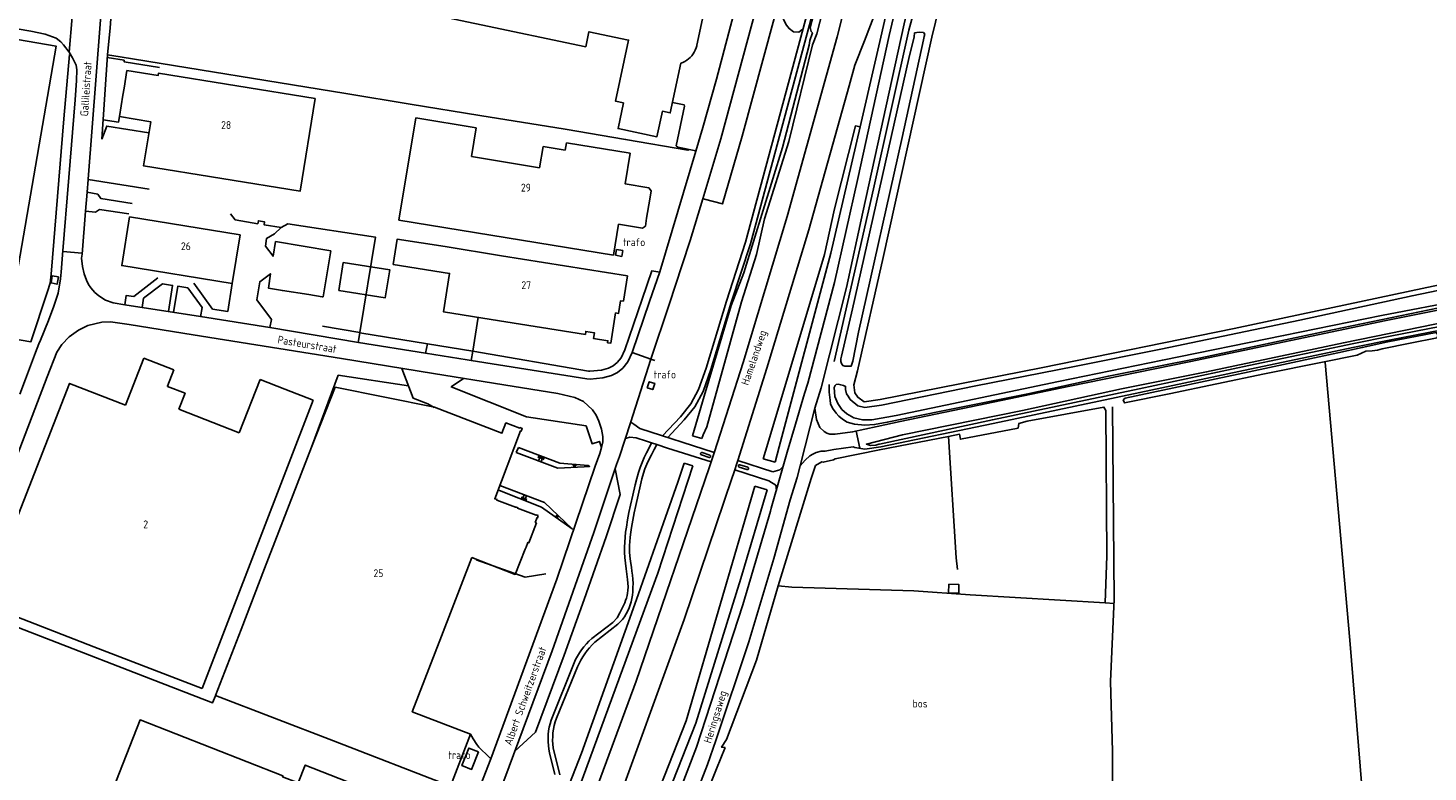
# Model space of a CAD drawing. Header units: metres. Extents: x 226218 to 240385, y 439369 to 449677.
# Tile 308 of 353: x 237454 to 237901, y 446120 to 446358. Entities that reach past the tile are written whole.
import ezdxf

# ---------------------------------------------------------------- set-up
doc = ezdxf.new("R2010")
doc.units = ezdxf.units.M
doc.header["$MEASUREMENT"] = 0
for name, color, linetype in [('BIJGEBOUW', 4, 'Continuous'), ('CULTUURAANDUIDING', 253, 'Continuous'), ('DAKRAND', 4, 'Continuous'), ('DAKRAND-BYG', 4, 'Continuous'), ('FUNKTIEAAND', 253, 'Continuous'), ('HEK', 253, 'Continuous'), ('HOOFDGEBOUW', 4, 'Continuous'), ('HOUTWAL', 253, 'Continuous'), ('HUISNUMMER', 253, 'Continuous'), ('INSTEEKSLOOT', 153, 'Continuous'), ('KANTVERH', 253, 'Continuous'), ('KUNSTWERK', 253, 'Continuous'), ('MUUR', 253, 'Continuous'), ('OVERIGEAFSCH', 253, 'Continuous'), ('OVLIJNOBJ', 253, 'Continuous'), ('RASTER', 253, 'Continuous'), ('SCHUTTING', 253, 'Continuous'), ('STRAATNAAM', 253, 'Continuous'), ('TALUD', 253, 'Continuous')]:
    doc.layers.add(name, color=color, linetype=linetype)
doc.styles.get("Standard").update_dxf_attribs({"font": 'iso.shx'})

# ---------------------------------------------------------------- blocks, each defined once
blk = doc.blocks.new('TA', base_point=(75009.5, 300012))
for p, q in [((75009.5, 300012.5), (75010, 300012.5)), ((75009.5, 300012.25), (75010.5, 300012.25)), ((75009.5, 300012), (75010, 300012)), ((75009.5, 300011.75), (75010.5, 300011.75)), ((75009.5, 300011.5), (75010, 300011.5))]:
    blk.add_line(p, q)

msp = doc.modelspace()

# ---------------------------------------------------------------- linework, layer by layer
at = {"layer": 'BIJGEBOUW'}
for points in [[(237554.4, 446282.82), (237569.25, 446280.48), (237567.83, 446271.51), (237552.99, 446273.85), (237554.4, 446282.82)], [(237651.53, 446242.77), (237653.27, 446242.2), (237653.91, 446244.14), (237652.18, 446244.7), (237651.53, 446242.77)], [(237597.59, 446126.48), (237595.42, 446120.85), (237592.32, 446122.05), (237594.48, 446127.67), (237597.59, 446126.48)]]:
    msp.add_lwpolyline(points, dxfattribs=at)
at = {"layer": 'DAKRAND'}
msp.add_lwpolyline([(237612.57, 446191.23), (237609.36, 446183.17), (237595.45, 446188.56)], dxfattribs=at)
at = {"layer": 'DAKRAND-BYG'}
msp.add_lwpolyline([(237751.11, 446179.18), (237751.04, 446177.13), (237747.79, 446177.25), (237747.89, 446180.02), (237747.89, 446180.03), (237751.13, 446179.91), (237751.11, 446179.18)], dxfattribs=at)
at = {"layer": 'HEK'}
for p, q in [((237466.89, 446349.27), (237465.16, 446328.67)), ((237559.72, 446260.48), (237547.76, 446262.42))]:
    msp.add_line(p, q, dxfattribs=at)
for points in [[(237465.16, 446328.67), (237461.06, 446279.04), (237460.75, 446276.21), (237459.92, 446273.52), (237454.59, 446257.46), (237411.33, 446264.92), (237408.54, 446265.4), (237367.8, 446272.71), (237291.43, 446285.89), (237252.92, 446292.78), (237260.7, 446323.29), (237261.26, 446325.51), (237274.48, 446379.05), (237283.19, 446393.36), (237286.98, 446396.03), (237320.02, 446419.3), (237377.68, 446459.93), (237412.98, 446484.63), (237409.05, 446500), (237409.02, 446500.1), (237408.42, 446501.19)], [(237575.73, 446333.42), (237598.01, 446329.73), (237625.25, 446325.36), (237644.61, 446322.09), (237664.49, 446318.73)], [(237544.21, 446223.78), (237552.82, 446246.77), (237575.23, 446243.37)], [(237705.33, 446217.92), (237707.35, 446219.1), (237707.75, 446218.96), (237711.02, 446219.79)], [(237434.8, 446172.29), (237490.9, 446150.57), (237512.64, 446142.13), (237513.63, 446144.4)]]:
    msp.add_lwpolyline(points, dxfattribs=at)
at = {"layer": 'HOOFDGEBOUW'}
for p, q in [((237669.48, 446362.16), (237667.38, 446352.19)), ((237667.34, 446352.02), (237667.38, 446352.19)), ((237577.55, 446328.97), (237572.2, 446296.33)), ((237596.89, 446325.79), (237577.55, 446328.97)), ((237595.38, 446316.62), (237596.89, 446325.79)), ((237625.74, 446321.04), (237625.35, 446318.65)), ((237646.09, 446317.71), (237625.74, 446321.04)), ((237617.15, 446313.05), (237595.38, 446316.62)), ((237618.26, 446319.82), (237617.15, 446313.05)), ((237625.35, 446318.65), (237618.26, 446319.82)), ((237572.2, 446296.33), (237640.75, 446285.19)), ((237586.91, 446287.9), (237604.91, 446284.96)), ((237641.39, 446285.09), (237641.7, 446286.96)), ((237641.7, 446286.96), (237643.72, 446286.63)), ((237643.72, 446286.63), (237643.42, 446284.76)), ((237604.91, 446284.96), (237645.21, 446278.51)), ((237641.39, 446285.09), (237643.42, 446284.76)), ((237490.69, 446252.23), (237484.79, 446237.19)), ((237500.26, 446248.47), (237490.69, 446252.23)), ((237500.26, 446248.47), (237498.2, 446243.24)), ((237527.85, 446245.39), (237521.19, 446228.43)), ((237527.85, 446245.39), (237535.73, 446242.34)), ((237498.2, 446243.24), (237498.25, 446243.22)), ((237544.79, 446238.85), (237535.73, 446242.34)), ((237551.85, 446242.97), (237544.24, 446223.81)), ((237583.51, 446236.58), (237551.85, 446242.97)), ((237509.3, 446146.72), (237544.79, 446238.85)), ((237521.19, 446228.43), (237501.84, 446235.89)), ((237474.74, 446160.02), (237509.3, 446146.72))]:
    msp.add_line(p, q, dxfattribs=at)
for points in [[(237648.66, 446368.38), (237648.68, 446368.47), (237572.86, 446384.49), (237571.86, 446379.75), (237564.03, 446381.4), (237560.93, 446366.72), (237631.86, 446351.74), (237632.87, 446356.52), (237645.54, 446353.85), (237641.41, 446334.29), (237643.93, 446333.76), (237642.2, 446325.6), (237654.64, 446322.98), (237656.36, 446331.13), (237658.86, 446330.6), (237662.21, 446346.46)], [(237392.33, 446313.28), (237404.58, 446311.16), (237413.1, 446360.45), (237462.71, 446351.88), (237447.33, 446262.88), (237286.65, 446290.64), (237289.82, 446308.96), (237288.81, 446309.15), (237292.68, 446331.54), (237303.83, 446329.59), (237303.66, 446328.64), (237392.33, 446313.28)], [(237662.21, 446346.46), (237662.88, 446346.71), (237663.53, 446347.02), (237664.14, 446347.4), (237664.72, 446347.82), (237665.26, 446348.3), (237665.75, 446348.83), (237666.18, 446349.41), (237666.56, 446350.02), (237666.89, 446350.66), (237667.14, 446351.33), (237667.34, 446352.02)], [(237515.6, 446309.62), (237490.59, 446313.67), (237492.88, 446327.78), (237482.88, 446329.39), (237484.01, 446336.28), (237484.38, 446338.46), (237485.3, 446344.13), (237495.26, 446342.52), (237495.37, 446343.23), (237520.38, 446339.19)], [(237515.6, 446309.62), (237540.61, 446305.58), (237545.39, 446335.14), (237520.38, 446339.19)], [(237646.09, 446317.71), (237644.48, 446307.89), (237652.08, 446306.64), (237652.76, 446305.72)], [(237652.76, 446305.72), (237652.31, 446302.99), (237651.33, 446296.95), (237650.93, 446294.45), (237649.97, 446293.75), (237642.36, 446295), (237640.75, 446285.19)], [(237521.44, 446291.67), (237518.94, 446276.12), (237483.65, 446281.8), (237486.15, 446297.35), (237521.44, 446291.67)], [(237601.66, 446264.63), (237586.42, 446267.07), (237588.38, 446279.3), (237570.37, 446282.19), (237571.67, 446290.3), (237586.91, 446287.9)], [(237645.21, 446278.51), (237643.92, 446270.46), (237643.03, 446270.6), (237642.38, 446266.55), (237641.39, 446266.71), (237639.84, 446257.01), (237638.86, 446257.17), (237638.96, 446257.78), (237634.38, 446258.51), (237634.67, 446260.35), (237631.9, 446260.79), (237631.75, 446259.82), (237601.66, 446264.63)], [(237484.79, 446237.19), (237466.96, 446244.19), (237439.33, 446173.79), (237474.74, 446160.02)], [(237501.84, 446235.89), (237503.86, 446241.02), (237498.25, 446243.22)], [(237583.51, 446236.58), (237605.09, 446228.26), (237606.35, 446231.57), (237610.78, 446229.89), (237610.84, 446230.05), (237611.58, 446229.77), (237611.24, 446228.89), (237611.01, 446228.98), (237602.78, 446207.33), (237603.54, 446207.04), (237603.46, 446206.84), (237609.4, 446204.58), (237609.45, 446204.72), (237610.16, 446204.45), (237610.11, 446204.3), (237616.07, 446202.03), (237616.12, 446202.16), (237616.71, 446201.93)], [(237595.45, 446188.56), (237585.78, 446163.47), (237576.45, 446139.29), (237595.07, 446132.11), (237588.68, 446115.54), (237551.31, 446129.95), (237513.63, 446144.47), (237521.74, 446165.5), (237529.28, 446185.04), (237544.24, 446223.81)], [(237616.71, 446201.93), (237616.45, 446201.25), (237616.33, 446201.29), (237615.74, 446199.77), (237616.14, 446199.62), (237613.72, 446193.26), (237613.42, 446193.38), (237612.83, 446191.83), (237612.81, 446191.84), (237612.57, 446191.23)], [(237566.42, 446112.73), (237564.58, 446108.05), (237563.56, 446108.45), (237548.26, 446069.5), (237520, 446080.6), (237521.81, 446085.2), (237476.28, 446103.09), (237489.48, 446136.68), (237535.14, 446118.75), (237535.03, 446118.46), (237539.99, 446116.51), (237542.24, 446122.23), (237566.42, 446112.73)]]:
    msp.add_lwpolyline(points, dxfattribs=at)
at = {"layer": 'HOUTWAL'}
for points in [[(237719.53, 446326.13), (237728.96, 446366.93), (237756.54, 446486.46), (237759.94, 446500), (237765.83, 446523.45)], [(237868.15, 446250.8), (237876.01, 446162.1), (237880.97, 446101.09)]]:
    msp.add_lwpolyline(points, dxfattribs=at)
at = {"layer": 'INSTEEKSLOOT'}
for p, q in [((237668.94, 446226.54), (237666.01, 446227.39)), ((237688.54, 446220.08), (237690.02, 446225.01)), ((237692.37, 446219.06), (237693.67, 446223.91)), ((237666.08, 446217.79), (237663.27, 446218.72)), ((237688.54, 446220.08), (237692.37, 446219.06)), ((237685.95, 446211.31), (237689.8, 446210.17))]:
    msp.add_line(p, q, dxfattribs=at)
for points in [[(237754.77, 446616.37), (237754.24, 446605.85), (237754, 446604.61), (237752.08, 446583.12), (237747.92, 446558.92), (237743.3, 446532.83), (237737.27, 446504.67), (237736.34, 446500), (237730.51, 446470.96), (237721.49, 446429.67), (237711.82, 446390.18), (237705.26, 446364.37), (237703.58, 446357.83), (237703.94, 446356.63), (237704.3, 446356.13), (237704.27, 446355.83), (237703.46, 446353.68), (237703.21, 446352.23), (237694.79, 446319.53)], [(237668.94, 446226.54), (237669.35, 446227.79), (237670.58, 446230.3), (237681.63, 446270.21), (237686.42, 446285.4), (237689.04, 446296.72), (237696.72, 446321.41), (237704.37, 446352.31), (237705.68, 446355.86), (237716.89, 446399.43), (237729.75, 446454.09), (237739.2, 446500), (237745.69, 446531.55), (237754.32, 446576.78), (237757.03, 446595.39), (237757.82, 446611.27)], [(237740.21, 446355.69), (237739.78, 446356.24), (237738.45, 446356.43), (237736.92, 446356.13), (237736.79, 446354.9), (237735.14, 446347.97), (237717.14, 446267.94), (237713.59, 446252.9), (237713.42, 446252.04), (237713.43, 446251.15), (237713.57, 446250.54), (237714.01, 446249.92), (237714.61, 446249.69), (237716.66, 446249.67), (237717.26, 446251.27), (237719.07, 446260.5), (237732.94, 446322.77), (237739.8, 446353.92), (237739.97, 446355), (237740.21, 446355.69)], [(237693.67, 446223.91), (237710.2, 446285.76), (237719.53, 446326.13)], [(237711.4, 446299.97), (237718.06, 446326.44), (237719.53, 446326.13)], [(237666.01, 446227.39), (237669.67, 446240.07), (237678.38, 446269.01), (237682.4, 446279.48), (237694.79, 446319.53)], [(237690.02, 446225.01), (237708.17, 446285.31), (237711.4, 446299.97)], [(237921.64, 446277.48), (237895.88, 446272.17), (237860.02, 446264.41), (237815.59, 446255.14), (237788.05, 446249.59), (237756.52, 446243.44), (237726.32, 446237.24), (237721.07, 446236.45), (237718.83, 446237.05), (237716.36, 446239.04), (237715.68, 446240.09), (237715.17, 446240.87), (237714.91, 446242.26), (237714.87, 446243.22), (237714.23, 446243.55), (237713.33, 446243.71), (237712.52, 446243.92), (237711.91, 446243.81), (237711.52, 446243.47), (237711.24, 446242.87), (237711.48, 446239.96), (237712.38, 446237.72), (237713.69, 446235.84), (237715.25, 446234.45), (237717.53, 446233.22), (237720.32, 446232.56)], [(237720.32, 446232.56), (237723.24, 446232.48), (237731.08, 446233.96), (237782.94, 446244.76), (237816.15, 446251.61), (237854.86, 446259.44), (237886.16, 446265.88), (237912.86, 446270.96), (237938.79, 446276.4), (237943.92, 446277.53), (237945.56, 446278.35), (237945.59, 446278.45), (237945.74, 446278.81)], [(237904.09, 446259.71), (237903.59, 446260.42), (237888.17, 446257.41), (237879.97, 446255.6), (237872.19, 446253.94), (237848.9, 446248.98), (237804.2, 446239.45), (237803.63, 446238.9), (237803.96, 446237.95), (237818.24, 446240.81), (237848.77, 446247.18), (237867.23, 446250.95), (237878.38, 446253.21), (237881.14, 446254.43), (237883.11, 446254.56), (237884.8, 446254.81), (237886.29, 446255.25), (237895.3, 446257.04), (237903.88, 446258.77), (237904.09, 446259.71)], [(237581.09, 446000), (237582.61, 446003.57), (237630.47, 446126.01), (237648.07, 446175.09), (237661.29, 446212.67), (237663.27, 446218.72)], [(237583.83, 446000), (237593.58, 446023.08), (237606.08, 446054.52), (237619.84, 446088.03), (237654.91, 446183.56), (237666.08, 446217.79)], [(237604.88, 446000), (237645.77, 446090.13), (237663.96, 446136.35), (237685.95, 446211.31)], [(237609.04, 446000), (237642.69, 446074.67), (237649.36, 446090.81), (237667.05, 446135.61), (237681.43, 446181.85), (237689.8, 446210.17)]]:
    msp.add_lwpolyline(points, dxfattribs=at)
at = {"layer": 'KANTVERH'}
for p, q in [((237472.94, 446309.34), (237492.43, 446306.26)), ((237464.83, 446286.31), (237470.96, 446285.8)), ((237595.78, 446254.51), (237597.51, 446265.3)), ((237559.2, 446257.27), (237559.69, 446260.33)), ((237559.69, 446260.33), (237581.31, 446256.84)), ((237580.72, 446253.8), (237581.31, 446256.84)), ((237581.31, 446256.84), (237595.78, 446254.51)), ((237595.78, 446254.51), (237632.71, 446248.06)), ((237652.71, 446251.89), (237646.75, 446254.05)), ((237652.71, 446251.89), (237653.98, 446251.48)), ((237647.29, 446231.15), (237646.27, 446231.8)), ((237649.11, 446229.78), (237647.29, 446231.15)), ((237649.11, 446229.78), (237672.89, 446222.12)), ((237719.49, 446223.43), (237718.27, 446228.91)), ((237645.94, 446226.97), (237644.55, 446226.52)), ((237647.95, 446226.79), (237645.94, 446226.97)), ((237647.95, 446226.79), (237651.34, 446225.67)), ((237652.93, 446225.14), (237651.34, 446225.67)), ((237652.12, 446223.59), (237652.93, 446225.14)), ((237654.62, 446224.62), (237652.93, 446225.14)), ((237653.72, 446223.01), (237654.62, 446224.62)), ((237657.96, 446223.52), (237654.62, 446224.62)), ((237657.96, 446223.52), (237671.91, 446219.07)), ((237668.82, 446221.34), (237671.3, 446220.55)), ((237671.53, 446221.27), (237669.05, 446222.07)), ((237691.6, 446215.9), (237680.51, 446219.59)), ((237681.15, 446218.19), (237683.63, 446217.39)), ((237641.23, 446216.88), (237642.91, 446208.67)), ((237690.4, 446213), (237679.52, 446216.57)), ((237683.39, 446216.67), (237680.92, 446217.46)), ((237691.6, 446215.9), (237693.88, 446216.55)), ((237693.88, 446216.55), (237695.01, 446217.76)), ((237692.64, 446211.62), (237690.4, 446213)), ((237692.79, 446209.98), (237692.64, 446211.62)), ((237645.22, 446181.49), (237644.76, 446184.98)), ((237640.53, 446167.79), (237633.8, 446162.69)), ((237642.17, 446167.21), (237634.8, 446161.49)), ((237628.14, 446154.87), (237620.81, 446136.59)), ((237629.23, 446153.59), (237622.53, 446137.23)), ((237609.21, 446126.69), (237615.85, 446132.76)), ((237620.32, 446126.11), (237622.04, 446119.2)), ((237621.5, 446127.72), (237623.59, 446119.1))]:
    msp.add_line(p, q, dxfattribs=at)
for points in [[(237754.51, 446616.26), (237754.04, 446606.91), (237753.71, 446604.73), (237753.48, 446602.89), (237751.8, 446583.33), (237749.09, 446568.95), (237747.04, 446556.53), (237743.48, 446536.4), (237742.65, 446531.6), (237740.26, 446520.31), (237736.08, 446501.03), (237733.28, 446488.15), (237732.13, 446483.35), (237730.94, 446477.91), (237712.52, 446396.18), (237708.23, 446377.59), (237704.09, 446361.49), (237684.49, 446288.81), (237678.35, 446269.99), (237671.82, 446248.6)], [(237705.11, 446236.24), (237707.08, 446242.79), (237715.15, 446274.76), (237720.38, 446298.83), (237733.63, 446359.03), (237736.09, 446369.18), (237739.42, 446382.93), (237744.16, 446404.05), (237754.36, 446447.93), (237763.68, 446488.67), (237765.64, 446495.59), (237766.63, 446500), (237768.22, 446507.14), (237768.89, 446506.5), (237769.77, 446505.86), (237770.19, 446505.45), (237770.84, 446504.8), (237771.38, 446504.42), (237771.8, 446504.12), (237775.99, 446503.67), (237780.67, 446503.03)], [(237629.76, 446099.76), (237647.96, 446149.02), (237671.3, 446217.19), (237672.97, 446222.36), (237682.13, 446250.8), (237696.23, 446297.5), (237712.19, 446354.85), (237722.8, 446397.11), (237724.95, 446405.43), (237725.08, 446407.85), (237724.96, 446409.42), (237725.18, 446410.55), (237725.17, 446411.72), (237725.41, 446415.78), (237725.59, 446419.9), (237726.64, 446426.11), (237729.85, 446440.34), (237731.37, 446446.15)], [(237471.05, 446281.51), (237470.82, 446284.2), (237470.93, 446285.48), (237472.04, 446299.21), (237472.59, 446305.31), (237472.94, 446309.34), (237472.95, 446309.42), (237475.42, 446342.38), (237476.69, 446358.95), (237478.23, 446379.41), (237480.69, 446407.61), (237480.83, 446408.77), (237481.53, 446410.07), (237482.49, 446410.79), (237484.25, 446411.18), (237490.69, 446409.99), (237502.58, 446407.75), (237531.87, 446401.43), (237576.27, 446392.02)], [(237477.26, 446322.15), (237479.11, 446349.14), (237479.9, 446357.74), (237483.54, 446406.7)], [(237656.4, 446099.67), (237667.21, 446127.96), (237682.12, 446173.43), (237690.88, 446203.34), (237691.17, 446204.34), (237696.27, 446222.16), (237698.85, 446231.1), (237701.77, 446240.92), (237702.79, 446244.24), (237711.38, 446276.39), (237718.83, 446309.59), (237728.85, 446355.3), (237733.42, 446374.88)], [(237595.29, 446251.45), (237632.22, 446245.58), (237633.25, 446245.53), (237637.38, 446245.94), (237640.11, 446246.72), (237642, 446247.68), (237643.69, 446249.09), (237645.36, 446251.03), (237646.73, 446254.01), (237652.29, 446270.33), (237655.55, 446279.8), (237667.04, 446318.33), (237669.3, 446325.89), (237673.67, 446341.39), (237680.03, 446365.55), (237672.12, 446367.01)], [(237459.79, 446362.88), (237465.78, 446361.53), (237467.25, 446361.36), (237467.82, 446361.29), (237466.8, 446350.02), (237464.98, 446352.34), (237464.21, 446353.24), (237462.66, 446354.47), (237459.2, 446355.71), (237454.57, 446356.65), (237424.54, 446361.86), (237420.66, 446359.15)], [(237639.57, 446103.32), (237663.34, 446168.78), (237678.71, 446214.09), (237679.09, 446215.24), (237680.51, 446219.58), (237689.73, 446249), (237703.11, 446293.18), (237716, 446339.24), (237717.89, 446345.86), (237720.95, 446353.63), (237725.34, 446364.97)], [(237669.24, 446303.1), (237669.84, 446303.08), (237675.56, 446301.53), (237681.88, 446323.11), (237692.1, 446360.74), (237692.58, 446362.29), (237692.48, 446362.61), (237692.33, 446362.81), (237687.2, 446364.18), (237686.45, 446364.35), (237675.07, 446322.32), (237669.24, 446303.1)], [(237702.77, 446362.74), (237702.54, 446361.87), (237701.39, 446357.6)], [(237701.39, 446357.6), (237682.97, 446289.28), (237676.83, 446270.47), (237670.3, 446249.06)], [(237451.04, 446240.73), (237452.92, 446245.52), (237456.04, 446254.01), (237457.11, 446256.82), (237457.71, 446258.01), (237460.21, 446264.3), (237461.96, 446268.84), (237463.28, 446273.03), (237464.1, 446277.62), (237464.32, 446279.66), (237464.75, 446285.28), (237466.77, 446309.93), (237468.71, 446334.77), (237469.19, 446340.9), (237469.3, 446344.37), (237469.04, 446345.87), (237468.62, 446346.74), (237467.88, 446348.22), (237466.8, 446350.02)], [(237478.97, 446348.25), (237484.4, 446347.4), (237484.37, 446346.92), (237495.67, 446345.09)], [(237479.11, 446349.14), (237483.11, 446348.52), (237555.18, 446336.83), (237575.73, 446333.42)], [(237659.56, 446333.93), (237663.27, 446333.21), (237663.45, 446332.72), (237660.75, 446320.1), (237661.27, 446319.6), (237667.09, 446318.48)], [(237477.26, 446322.15), (237478.85, 446326.4), (237492.3, 446324.22)], [(237477.69, 446328.41), (237482.58, 446327.62), (237482.96, 446329.39)], [(237664.49, 446318.73), (237664.75, 446318.82), (237664.54, 446318.97)], [(237472.59, 446305.31), (237475.95, 446304.64), (237476.9, 446303.25), (237486.98, 446301.61)], [(237559.08, 446001.78), (237569.95, 446027.57), (237577.32, 446044.95), (237581.32, 446054.38), (237589.42, 446074.51), (237601.18, 446105.17), (237621.17, 446158.78), (237634.42, 446196.56), (237641.69, 446218.27), (237642.7, 446220.81), (237646.18, 446231.52), (237652.72, 446251.92), (237658.5, 446269.36), (237662.72, 446282.04), (237665.2, 446289.82), (237669.24, 446303.1)], [(237472.04, 446299.21), (237475.25, 446298.83), (237476.48, 446299.71), (237485.91, 446298.29)], [(237527.08, 446295.19), (237527.3, 446296.11), (237529.29, 446295.78), (237529.15, 446294.78), (237534.59, 446293.94), (237532.41, 446291.94), (237529.89, 446290.48), (237529.54, 446288.01), (237531.96, 446284.81), (237532.77, 446289.47), (237550.43, 446286.48), (237547.95, 446271.84), (237547.69, 446271.85), (237543.37, 446272.59), (237534.94, 446273.84), (237530.53, 446274.59), (237531.13, 446279.22), (237527.72, 446276.67), (237526.77, 446270.88), (237531.45, 446264.55), (237530.89, 446262.02), (237508.74, 446265.5), (237484.6, 446269.3), (237480.85, 446269.95), (237478.45, 446270.73), (237476.34, 446272.17), (237475.08, 446273.23), (237473.74, 446274.74), (237473.03, 446275.79), (237472.39, 446277.19), (237471.64, 446279.15), (237471.05, 446281.51)], [(237518.42, 446298.36), (237519.82, 446296.45), (237527.08, 446295.19)], [(237700.42, 446217.87), (237705.11, 446236.24), (237705.59, 446232.65), (237706.64, 446230.06), (237708.01, 446228.83), (237708.93, 446228.3), (237709.83, 446227.96), (237710.65, 446227.96), (237711.61, 446227.96), (237717.13, 446228.66), (237725.02, 446230.41), (237732.31, 446231.97), (237754.92, 446236.67), (237786.52, 446243.28), (237824.66, 446251.05), (237887.57, 446264.23), (237939.78, 446274.7), (237960.99, 446279.16), (238000, 446287.38)], [(238000, 446282.95), (237944.13, 446271.2), (237932.91, 446269.14), (237873.95, 446257.14), (237830.22, 446247.82), (237803.05, 446242.42), (237771.39, 446235.5), (237733.12, 446227.7), (237721.54, 446224.8), (237722.89, 446224.33), (237724.57, 446224.44), (237725.51, 446224.71), (237725.69, 446224.79)], [(237725.69, 446224.79), (237761.8, 446232.54), (237808.66, 446242.39), (237843.77, 446249.84), (237877.26, 446256.89), (237888.85, 446259.22), (237904.74, 446262.33), (237914.25, 446264.58), (237929.16, 446267.49), (237937.6, 446269.29), (237945.27, 446270.77), (237958.75, 446273.82), (237981.18, 446278.67), (237999.88, 446282.36)], [(237726.2, 446223.86), (237762.05, 446231.37), (237808.91, 446241.22), (237844.02, 446248.67), (237877.5, 446255.71), (237889.08, 446258.04), (237904.99, 446261.16), (237914.5, 446263.41), (237929.41, 446266.32), (237937.88, 446268.12), (237945.53, 446269.6), (237959.01, 446272.65), (237981.35, 446277.48), (238000.12, 446281.18)], [(237463.41, 446278.22), (237462.96, 446275.86), (237461.05, 446276.32), (237461.4, 446278.54), (237463.41, 446278.22)], [(237484.61, 446269.3), (237485.08, 446272.26), (237487.45, 446271.88), (237495.17, 446277.93)], [(237632.71, 446248.06), (237633.18, 446248.03), (237636.9, 446248.41), (237639.2, 446249.06), (237640.62, 446249.78), (237641.93, 446250.88), (237643.24, 446252.39), (237644.41, 446254.94), (237649.9, 446271.1), (237653.03, 446280.14), (237655.53, 446279.73)], [(237490.14, 446268.43), (237490.62, 446271.39), (237496.63, 446276.03), (237499.89, 446275.5), (237498.53, 446267.11)], [(237500.21, 446266.84), (237501.57, 446275.24), (237504.73, 446274.73), (237509.29, 446268.46), (237508.81, 446265.49)], [(237506.67, 446276.14), (237512.64, 446267.93), (237517.49, 446267.17), (237518.93, 446276.11)], [(237443.93, 446204.96), (237459.78, 446246.23), (237462.93, 446254.14), (237464.46, 446256.61), (237466.83, 446259.02), (237469.79, 446261.21), (237472.74, 446262.67), (237477.28, 446263.71), (237480.04, 446263.82), (237485.99, 446262.96), (237506.47, 446259.66), (237553.86, 446252.09), (237583.21, 446247.31), (237605.66, 446243.73), (237623, 446240.94), (237628.44, 446239.64), (237631.21, 446238.44), (237633.99, 446235.69), (237635.2, 446234.02), (237636.11, 446232.12), (237636.9, 446229.6), (237637.33, 446227.25), (237637.31, 446225.52), (237636.94, 446223.68), (237636.24, 446225.66), (237633.91, 446224.9), (237632.82, 446228.11)], [(237530.89, 446262.02), (237559.22, 446257.26), (237580.72, 446253.8)], [(237580.72, 446253.8), (237594.01, 446251.66), (237595.29, 446251.45), (237595.78, 446254.51)], [(237573.11, 446248.95), (237576.75, 446239.4), (237581.39, 446237.6), (237583.44, 446236.51)], [(237632.82, 446228.11), (237631.98, 446230.58), (237613, 446233.51), (237588.89, 446243.04), (237592.84, 446245.78)], [(237670.3, 446249.06), (237667.89, 446242.18), (237665.42, 446237.59), (237662.14, 446233.54), (237656.45, 446227.41)], [(237671.82, 446248.6), (237669.35, 446241.54), (237666.75, 446236.7), (237663.34, 446232.49), (237658.12, 446226.88)], [(237601.56, 446124.25), (237622.63, 446181.67), (237634.89, 446217.73), (237636.39, 446221.74), (237636.94, 446223.68)], [(237609.69, 446222.08), (237622.92, 446217.06), (237631.32, 446217.52), (237633.08, 446217.67), (237632.69, 446217.97), (237623.63, 446218.67), (237610.36, 446223.65)], [(237618.05, 446000), (237622.44, 446009.39), (237637.67, 446043.04), (237650.89, 446073.76), (237662.13, 446100.15), (237670.74, 446122.42), (237673.46, 446130.04), (237684, 446161.59), (237691.95, 446188.2), (237697.23, 446207), (237699.46, 446214.1), (237700.42, 446217.87), (237701.95, 446219.68), (237703.43, 446220.98), (237704.44, 446221.51), (237705.55, 446222.05), (237707.05, 446222.54), (237708.32, 446222.54), (237711.17, 446223.1), (237717.29, 446223.95), (237717.88, 446223.66), (237721.09, 446223.2), (237726.2, 446223.86)], [(237650.58, 446220.46), (237651.33, 446222.03), (237652.12, 446223.59)], [(237652.03, 446219.76), (237652.85, 446221.39), (237653.72, 446223.01)], [(237648.73, 446215.72), (237649.27, 446217.33), (237649.89, 446218.91), (237650.58, 446220.46)], [(237650.3, 446215.45), (237650.8, 446216.91), (237651.38, 446218.35), (237652.03, 446219.76)], [(237669.05, 446222.07), (237668.89, 446222.08), (237668.73, 446222.02), (237668.61, 446221.9), (237668.56, 446221.74), (237668.58, 446221.57), (237668.67, 446221.43), (237668.82, 446221.34)], [(237671.3, 446220.55), (237671.46, 446220.53), (237671.62, 446220.59), (237671.74, 446220.72), (237671.79, 446220.88), (237671.77, 446221.04), (237671.67, 446221.19), (237671.53, 446221.27)], [(237681.15, 446218.19), (237680.98, 446218.2), (237680.82, 446218.14), (237680.71, 446218.02), (237680.65, 446217.86), (237680.68, 446217.69), (237680.77, 446217.55), (237680.92, 446217.46)], [(237647.7, 446211.74), (237648.18, 446213.74), (237648.73, 446215.72)], [(237649.36, 446211.79), (237649.8, 446213.63), (237650.3, 446215.45)], [(237683.39, 446216.67), (237683.56, 446216.65), (237683.72, 446216.71), (237683.84, 446216.84), (237683.89, 446217), (237683.86, 446217.16), (237683.77, 446217.31), (237683.63, 446217.39)], [(237603.84, 446210.12), (237617.79, 446204.62), (237627.58, 446197.66), (237618.67, 446206.11), (237604.38, 446211.55)], [(237646.18, 446205.23), (237646.93, 446208.49), (237647.7, 446211.74)], [(237647.85, 446205.18), (237648.6, 446208.49), (237649.36, 446211.79)], [(237631.34, 446175.08), (237638.4, 446195.2), (237642.91, 446208.67)], [(237644.85, 446198.26), (237645.24, 446200.6), (237645.68, 446202.92), (237646.18, 446205.23)], [(237646.48, 446198.1), (237646.89, 446200.47), (237647.35, 446202.83), (237647.85, 446205.18)], [(237644.34, 446193.43), (237644.46, 446195.04), (237644.63, 446196.66), (237644.85, 446198.26)], [(237645.92, 446193.58), (237646.06, 446195.09), (237646.25, 446196.6), (237646.48, 446198.1)], [(237644.36, 446188.59), (237644.29, 446190.2), (237644.28, 446191.82), (237644.34, 446193.43)], [(237645.92, 446189.12), (237645.85, 446190.23), (237645.83, 446191.35), (237645.85, 446192.46), (237645.92, 446193.58)], [(237644.76, 446184.98), (237644.54, 446186.78), (237644.36, 446188.59)], [(237646.45, 446185.42), (237646.15, 446187.27), (237645.92, 446189.12)], [(237646.94, 446181.66), (237646.81, 446182.92), (237646.65, 446184.17), (237646.45, 446185.42)], [(237644.33, 446174.04), (237644.63, 446174.81), (237644.89, 446175.59), (237645.09, 446176.39), (237645.24, 446177.2), (237645.35, 446178.02)], [(237645.35, 446178.02), (237645.38, 446179.18), (237645.34, 446180.34), (237645.22, 446181.49)], [(237646.92, 446177.56), (237646.97, 446178.92), (237646.98, 446180.29), (237646.94, 446181.66)], [(237615.85, 446132.76), (237625.03, 446157.39), (237631.34, 446175.08)], [(237646.92, 446177.56), (237646.82, 446176.5), (237646.65, 446175.46), (237646.42, 446174.42), (237646.11, 446173.41), (237645.73, 446172.42), (237645.29, 446171.46), (237644.78, 446170.53), (237644.22, 446169.63), (237643.59, 446168.78), (237642.91, 446167.97), (237642.17, 446167.21)], [(237642.76, 446170.87), (237643.32, 446171.91), (237643.84, 446172.97), (237644.33, 446174.04)], [(237640.53, 446167.79), (237641.87, 446169.31), (237642.76, 446170.87)], [(237633.8, 446162.69), (237632.91, 446161.86), (237632.07, 446160.98), (237631.28, 446160.06), (237630.54, 446159.09), (237629.85, 446158.09), (237629.22, 446157.05), (237628.65, 446155.97), (237628.14, 446154.87)], [(237634.8, 446161.49), (237633.93, 446160.63), (237633.11, 446159.74), (237632.33, 446158.8), (237631.61, 446157.82), (237630.93, 446156.81), (237630.31, 446155.77), (237629.74, 446154.69), (237629.23, 446153.59)], [(237620.81, 446136.59), (237620.48, 446135.46), (237620.21, 446134.31), (237620.02, 446133.14), (237619.89, 446131.97), (237619.84, 446130.79), (237619.85, 446129.61), (237619.94, 446128.44), (237620.09, 446127.27), (237620.32, 446126.11)], [(237622.53, 446137.23), (237622.13, 446136.09), (237621.81, 446134.92), (237621.57, 446133.73), (237621.4, 446132.54), (237621.31, 446131.33), (237621.3, 446130.12), (237621.36, 446128.92), (237621.5, 446127.72)], [(237552.66, 446002.1), (237574.3, 446054.22), (237601.56, 446124.25), (237601.04, 446124.76), (237597.71, 446127.96), (237597.05, 446128.83), (237595.96, 446130.67), (237595.07, 446132.14)]]:
    msp.add_lwpolyline(points, dxfattribs=at)
at = {"layer": 'KUNSTWERK'}
msp.add_line((237609.69, 446222.08), (237610.36, 446223.65), dxfattribs=at)
at = {"layer": 'MUUR'}
msp.add_lwpolyline([(237596.85, 446187.84), (237612.51, 446182.29), (237619.08, 446183.3)], dxfattribs=at)
at = {"layer": 'OVERIGEAFSCH'}
for points in [[(237701.39, 446357.6), (237700.89, 446357.12), (237699.97, 446356.39), (237698.27, 446356.45), (237696.82, 446357.55), (237696.02, 446358.65), (237695.15, 446360.18), (237694.59, 446362.13), (237694.38, 446363.53), (237694.44, 446365.39), (237694.58, 446366.71), (237694.82, 446368.12), (237694.99, 446368.81), (237696.04, 446374.5), (237696.75, 446376.35), (237696.99, 446377.41), (237699.49, 446389.6), (237703.95, 446411.13), (237710.66, 446443.65), (237715.3, 446466.43), (237719.49, 446487.98)], [(237711.21, 446251.13), (237723.81, 446306.31), (237735.12, 446357), (237736.74, 446362.9), (237747.5, 446412.07), (237753.8, 446438.57), (237758.86, 446460.97), (237762.85, 446478.74)], [(238000, 446288.04), (237996.96, 446287.38), (237969.62, 446281.51), (237952.14, 446277.73), (237941.69, 446275.62), (237907.55, 446268.96), (237870.43, 446261.26), (237828.43, 446252.38), (237798.88, 446246.51), (237773.13, 446240.85), (237745.42, 446235.29), (237728.23, 446231.78), (237724.16, 446231.03), (237721.04, 446230.85), (237717.75, 446231.14), (237715.41, 446231.82), (237713.88, 446232.75), (237712.73, 446233.67), (237711.87, 446234.68), (237710.73, 446236.27), (237710.12, 446237.64), (237709.94, 446238.78), (237709.65, 446241.37), (237709.66, 446243.86)]]:
    msp.add_lwpolyline(points, dxfattribs=at)
at = {"layer": 'OVLIJNOBJ'}
msp.add_line((237559.72, 446260.48), (237559.69, 446260.33), dxfattribs=at)
for points in [[(237534.59, 446293.94), (237536.7, 446295.15), (237564.66, 446290.91), (237559.72, 446260.48)], [(237799.59, 446148.9), (237800.71, 446175.25), (237800.22, 446236.65)], [(237797.82, 446174.03), (237800.66, 446173.9), (237800.68, 446173.9)], [(237676.42, 446127.86), (237675.28, 446127.93), (237676.89, 446130.44)], [(237798.81, 446087.87), (237799.96, 446083.39), (237800.11, 446084.48), (237800.17, 446126.64)]]:
    msp.add_lwpolyline(points, dxfattribs=at)
at = {"layer": 'RASTER'}
for p, q in [((237693.31, 446179.51), (237686.45, 446155.72)), ((237676.42, 446127.86), (237673.66, 446121.03))]:
    msp.add_line(p, q, dxfattribs=at)
for points in [[(237833.07, 446469.09), (237831.87, 446457.65), (237812.17, 446459.84), (237814.2, 446480.78), (237792.8, 446482.62), (237794.01, 446492.79), (237774.11, 446495.27), (237770.52, 446479.66), (237762.09, 446442.44), (237760.86, 446436.41), (237746.98, 446373.64), (237742.42, 446354.81), (237726.87, 446284.39), (237718.71, 446248.23), (237717.56, 446243.66), (237717.84, 446241.12), (237718.76, 446239.72), (237720.86, 446238.29), (237725.94, 446239.08), (237777.41, 446249.16), (237839.02, 446261.68), (237900.65, 446274.79), (237930.47, 446280.95)], [(237797.82, 446174.03), (237798.39, 446189.04), (237798, 446235.53), (237797.41, 446236.63), (237772.92, 446232.08), (237770.27, 446231.41), (237770.02, 446229.92), (237751.6, 446226.35), (237751.34, 446227.92), (237747.82, 446227.16), (237725.68, 446223), (237711.57, 446220.08), (237711.02, 446219.79)], [(237747.82, 446227.16), (237750.25, 446188.43), (237750.69, 446184.73)], [(237705.33, 446217.92), (237703.92, 446213.74), (237693.31, 446179.51)], [(237693.31, 446179.51), (237697.72, 446179.08), (237736.73, 446177.91), (237754.65, 446176.65), (237797.82, 446174.03)], [(237660.32, 446087.91), (237662.1, 446092.16), (237673.66, 446121.03)]]:
    msp.add_lwpolyline(points, dxfattribs=at)
at = {"layer": 'SCHUTTING'}
for p, q in [((237676.89, 446130.44), (237686.45, 446155.72)), ((237799.59, 446148.9), (237800.17, 446126.64))]:
    msp.add_line(p, q, dxfattribs=at)

# ---------------------------------------------------------------- block references
at = {"layer": 'TALUD'}
for p, xscale, yscale, rotation in [((237617.79, 446220.85), 1.72, 1.72, 249.5763), ((237628.33, 446218.3), 0.81, 0.81, 265.5471), ((237611.96, 446206.94), 1.57, 1.57, 68.1107), ((237622.43, 446201.33), 0.78, 0.78, 54.27470000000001)]:
    msp.add_blockref('TA', p, dxfattribs=dict(at, xscale=xscale, yscale=yscale, rotation=rotation))

# ---------------------------------------------------------------- texts
at = {"layer": 'CULTUURAANDUIDING'}
msp.add_text('bos', height=2.5, dxfattribs=at).set_placement((237736.29, 446140.63))
at = {"layer": 'FUNKTIEAAND'}
for p in [(237643.76, 446288.03), (237653.59, 446245.78), (237587.98, 446124.19)]:
    msp.add_text('trafo', height=2.5, dxfattribs=at).set_placement(p)
at = {"layer": 'HUISNUMMER'}
for s, p in [('28', (237515.38, 446325.45)), ('29', (237611.17, 446305.47)), ('26', (237502.54, 446286.74)), ('27', (237611.3, 446274.3)), ('2', (237490.51, 446197.9)), ('25', (237564.05, 446182.28))]:
    msp.add_text(s, height=2.5, dxfattribs=at).set_placement(p)
at = {"layer": 'STRAATNAAM'}
for s, rotation, p in [('Gallileistraat', 86.1554, (237472.86, 446329.44)), ('Hamelandweg', 71.1482, (237683.8, 446243.34)), ('Pasteurstraat', 350.5, (237533.27, 446257.01)), ('Albert Schweitzerstraat', 70.061, (237608.06, 446128.33)), ('Heringsaweg', 72.7623, (237671.85, 446129.02))]:
    msp.add_text(s, height=2.5, rotation=rotation, dxfattribs=at).set_placement(p)

doc.saveas('drawing.dxf')
